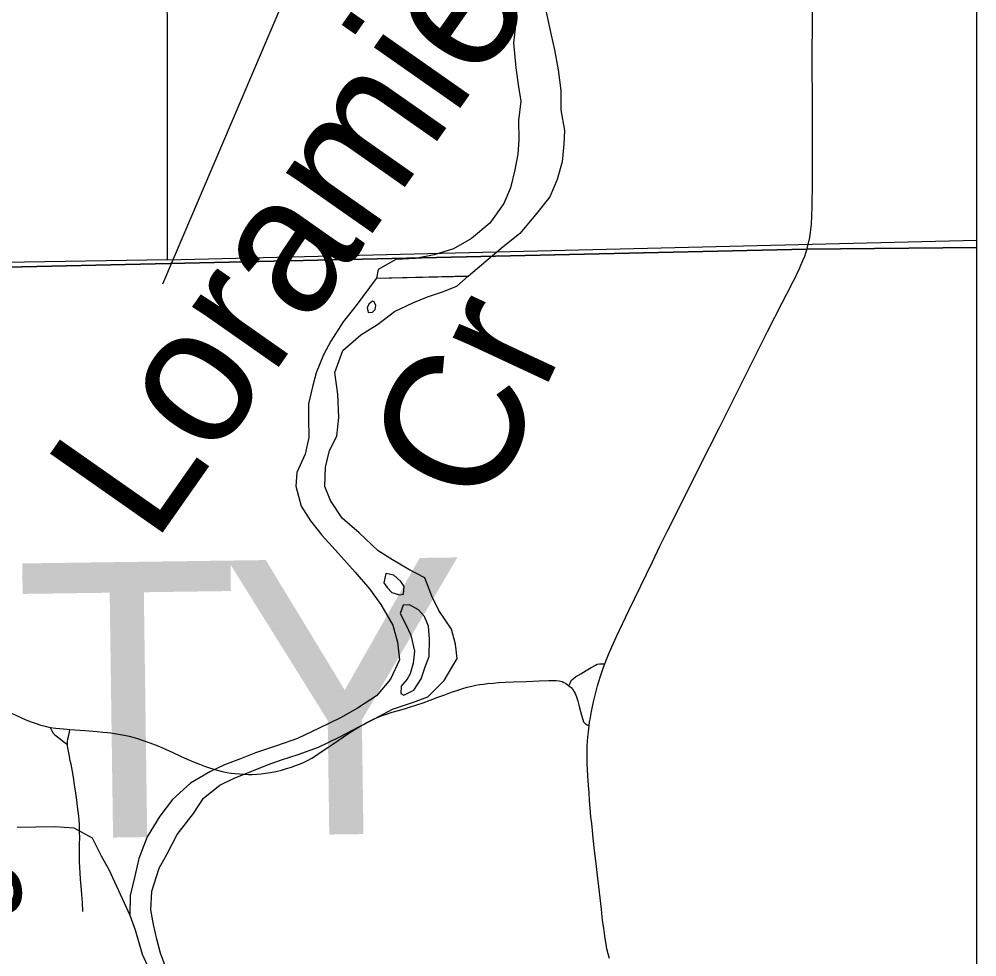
# Model space of a CAD drawing. Extents: x -87 to 2145, y -2128 to 440.
# Drawn here: x -40.895 to -40.237, y -692.549 to -691.904 of the extents above; entities that cross this region are included whole.
import ezdxf

# ---------------------------------------------------------------- set-up
doc = ezdxf.new("R2010")
doc.units = 0
for name, color, linetype in [('GM_X_County_Road', 7, 'Continuous'), ('GM_X_County_Text', 7, 'Continuous'), ('GM_X_Major_River', 7, 'Continuous'), ('GM_X_Minor_River', 7, 'Continuous'), ('GM_X_Minor_River_Text', 7, 'Continuous'), ('GM_X_Section', 7, 'Continuous'), ('GM_X_Township_Road', 7, 'Continuous'), ('GM_X_Township_Road_Text', 7, 'Continuous'), ('GM_X_Township_Text', 7, 'Continuous'), ('SH_Cut_Line', 7, 'Continuous'), ('SN_P_Text', 7, 'Continuous')]:
    doc.layers.add(name, color=color, linetype=linetype)

msp = doc.modelspace()

# ---------------------------------------------------------------- linework, layer by layer
at = {"layer": 'GM_X_County_Road'}
for points in [[(-40.35349, -692.06236), (-40.35149, -692.05394), (-40.35088, -692.05045), (-40.35032, -692.04484), (-40.34977, -692.033), (-40.34949, -692.01556), (-40.34955, -692.00435), (-40.3496, -691.98137), (-40.34945, -691.9627), (-40.34973, -691.93161), (-40.34954, -691.90302), (-40.34936, -691.85452), (-40.34939, -691.84021), (-40.34949, -691.78197), (-40.34911, -691.75728), (-40.34873, -691.72945), (-40.3484, -691.71101), (-40.34756, -691.68739), (-40.34701, -691.6437)], [(-40.49235, -692.34722), (-40.4912, -692.34415), (-40.48982, -692.3408), (-40.4875, -692.33552), (-40.4843, -692.32834), (-40.47587, -692.31036), (-40.45959, -692.2769), (-40.45442, -692.26627), (-40.4493, -692.25564), (-40.43787, -692.2329), (-40.42695, -692.21127), (-40.41361, -692.18459), (-40.39609, -692.14975), (-40.38042, -692.11853), (-40.37012, -692.09837), (-40.36715, -692.09254), (-40.3656, -692.08957), (-40.36436, -692.08711), (-40.3626, -692.08372), (-40.36132, -692.08127), (-40.36001, -692.07848), (-40.35881, -692.07587), (-40.35746, -692.07289), (-40.35614, -692.06976), (-40.35491, -692.06666), (-40.35417, -692.0645), (-40.35349, -692.06236)], [(-40.51708, -692.36219), (-40.51608, -692.36002), (-40.51517, -692.35846), (-40.5141, -692.35739), (-40.51254, -692.35616), (-40.50887, -692.35397), (-40.5052, -692.35178), (-40.50177, -692.34973), (-40.49889, -692.34802), (-40.49758, -692.34744), (-40.49594, -692.34712), (-40.49454, -692.34712), (-40.49235, -692.34722)], [(-40.5031, -692.38984), (-40.50279, -692.38731), (-40.50222, -692.38394), (-40.50147, -692.37979), (-40.50008, -692.37317), (-40.49893, -692.36873), (-40.49802, -692.36503), (-40.49729, -692.36224), (-40.49649, -692.35938), (-40.49531, -692.35558), (-40.49441, -692.35287), (-40.49344, -692.35), (-40.49235, -692.34722)], [(-40.86023, -692.3922), (-40.85691, -692.39247), (-40.85337, -692.39271), (-40.85001, -692.39293), (-40.84696, -692.39321), (-40.84144, -692.39373), (-40.83768, -692.39403), (-40.83447, -692.39444), (-40.83217, -692.39468), (-40.82954, -692.39501), (-40.82682, -692.39542), (-40.82284, -692.39621), (-40.81959, -692.3969), (-40.81696, -692.39756), (-40.81379, -692.39851), (-40.81047, -692.39954), (-40.80525, -692.40138), (-40.80163, -692.40278), (-40.79851, -692.40402), (-40.79456, -692.40574), (-40.78938, -692.40812), (-40.78412, -692.41059), (-40.77968, -692.41265), (-40.77524, -692.41454), (-40.77122, -692.4161), (-40.76768, -692.41741), (-40.76431, -692.41864), (-40.76119, -692.41963), (-40.75814, -692.42045), (-40.75543, -692.42111), (-40.75231, -692.42177), (-40.74943, -692.42227), (-40.74655, -692.42259), (-40.7436, -692.42284), (-40.74064, -692.42301), (-40.73751, -692.42317), (-40.7348, -692.42317), (-40.73159, -692.42309), (-40.7288, -692.42284), (-40.72568, -692.42243), (-40.72239, -692.42194), (-40.7186, -692.4212), (-40.71466, -692.42021), (-40.7112, -692.41922), (-40.70792, -692.41815), (-40.70503, -692.41711), (-40.70224, -692.41602), (-40.69962, -692.41495), (-40.69674, -692.41355), (-40.69378, -692.41191), (-40.69139, -692.41043), (-40.68893, -692.40878), (-40.68597, -692.40681), (-40.68284, -692.40467), (-40.6794, -692.40237), (-40.67578, -692.39982), (-40.67216, -692.39736), (-40.66838, -692.39481), (-40.66468, -692.39242), (-40.66125, -692.39037), (-40.65835, -692.38873), (-40.65596, -692.38741), (-40.65334, -692.3861), (-40.65046, -692.38478), (-40.64816, -692.38379), (-40.64546, -692.38274), (-40.64257, -692.38174), (-40.63854, -692.38042), (-40.63435, -692.37919), (-40.63016, -692.37796), (-40.62605, -692.37673), (-40.62169, -692.37533), (-40.61725, -692.37385), (-40.61238, -692.37208), (-40.60714, -692.37015), (-40.60237, -692.36834), (-40.5978, -692.36666), (-40.59415, -692.36546), (-40.59004, -692.36414), (-40.58692, -692.36324), (-40.58387, -692.3625), (-40.581, -692.36185), (-40.57862, -692.36144), (-40.57582, -692.36102), (-40.57294, -692.3607), (-40.56925, -692.36037), (-40.56521, -692.36004), (-40.56094, -692.35979), (-40.55527, -692.35955), (-40.54639, -692.35922), (-40.53759, -692.35889), (-40.53086, -692.35864), (-40.52831, -692.35856), (-40.52584, -692.35864), (-40.52369, -692.35892), (-40.52181, -692.3593), (-40.52058, -692.35988), (-40.51951, -692.36045), (-40.51819, -692.36135), (-40.51708, -692.36219)], [(-40.51708, -692.36219), (-40.51557, -692.36349), (-40.51442, -692.3648), (-40.51335, -692.36637), (-40.51277, -692.36752), (-40.51187, -692.36974), (-40.51096, -692.37269), (-40.51014, -692.37566), (-40.50899, -692.37993), (-40.50841, -692.38231), (-40.50759, -692.38544), (-40.50702, -692.38692), (-40.50644, -692.38774), (-40.50562, -692.38848), (-40.50455, -692.38905), (-40.5031, -692.38984)], [(-41.03342, -692.37479), (-41.01967, -692.37455), (-40.97865, -692.37332), (-40.94634, -692.37315), (-40.93825, -692.37315), (-40.93246, -692.37323), (-40.92801, -692.3734), (-40.92489, -692.37364), (-40.92202, -692.37397), (-40.91947, -692.37438), (-40.91683, -692.37496), (-40.91421, -692.37561), (-40.91125, -692.37652), (-40.90812, -692.37767), (-40.90451, -692.37923), (-40.9013, -692.38071), (-40.89784, -692.38228), (-40.8939, -692.38408), (-40.89053, -692.38556), (-40.88692, -692.38704), (-40.88354, -692.38827), (-40.88033, -692.38934), (-40.8773, -692.39008), (-40.87372, -692.39086)], [(-40.87372, -692.39086), (-40.86986, -692.39135), (-40.86743, -692.39158), (-40.86463, -692.39182), (-40.86225, -692.39207), (-40.86023, -692.3922)], [(-40.48915, -692.54982), (-40.49005, -692.54653), (-40.49087, -692.54308), (-40.49147, -692.54003), (-40.4921, -692.5361), (-40.4926, -692.53264), (-40.49316, -692.52902), (-40.49367, -692.52508), (-40.49416, -692.5213), (-40.49474, -692.51588), (-40.49564, -692.50807), (-40.49655, -692.50026), (-40.49745, -692.49277), (-40.49843, -692.48439), (-40.49942, -692.47551), (-40.50032, -692.46704), (-40.5009, -692.46171), (-40.50139, -692.45693), (-40.50189, -692.45225), (-40.50238, -692.44631), (-40.50279, -692.44107), (-40.5032, -692.43556), (-40.50357, -692.43083), (-40.50378, -692.42742), (-40.50403, -692.42422), (-40.50427, -692.41986), (-40.50446, -692.416), (-40.50452, -692.41328), (-40.5046, -692.41032), (-40.50452, -692.40674), (-40.50444, -692.40342), (-40.50427, -692.40038), (-40.504, -692.3975), (-40.50361, -692.39389), (-40.5031, -692.38984)]]:
    msp.add_lwpolyline(points, dxfattribs=at)
at = {"layer": 'GM_X_Major_River'}
msp.add_line((-40.64819, -692.07585), (-40.64938, -692.08196), dxfattribs=at)
for points in [[(-40.5348, -691.88948), (-40.53216, -691.901), (-40.52923, -691.91481), (-40.52692, -691.9248), (-40.52437, -691.9386), (-40.52259, -691.95276), (-40.52268, -691.96608), (-40.52014, -691.98026), (-40.52048, -691.98977), (-40.52167, -692.00192), (-40.52514, -692.01398), (-40.53012, -692.02599), (-40.54006, -692.0382), (-40.55078, -692.05115), (-40.56368, -692.06135), (-40.58619, -692.08037)], [(-40.55284, -691.89455), (-40.55364, -691.90633), (-40.55526, -691.91998), (-40.55359, -691.93718), (-40.55177, -691.95019), (-40.55022, -691.96015)], [(-40.55022, -691.96015), (-40.55183, -691.97342), (-40.55154, -691.98676), (-40.55227, -691.99664), (-40.55416, -692.00723), (-40.55727, -692.01969), (-40.56183, -692.03057), (-40.57143, -692.04394), (-40.58397, -692.05453), (-40.59638, -692.0617), (-40.60983, -692.06579), (-40.62246, -692.06839), (-40.63617, -692.06904), (-40.64819, -692.07585)], [(-40.64938, -692.08196), (-40.58619, -692.08037)]]:
    msp.add_lwpolyline(points, dxfattribs=at)
at = {"layer": 'GM_X_Minor_River'}
msp.add_line((-40.58626, -692.08043), (-40.64952, -692.08214), dxfattribs=at)
for points in [[(-40.7964, -692.08565), (-40.6733, -691.79691), (-40.66843, -691.78832), (-40.65937, -691.77912), (-40.65195, -691.77368), (-40.62423, -691.76121)], [(-40.79247, -692.56104), (-40.798, -692.54614), (-40.80055, -692.5366), (-40.80272, -692.52631), (-40.80451, -692.5164), (-40.80399, -692.50348), (-40.79887, -692.48756), (-40.79344, -692.47773), (-40.78645, -692.46449), (-40.77527, -692.45016), (-40.76831, -692.43959), (-40.75719, -692.43059), (-40.74726, -692.42575), (-40.73504, -692.42094), (-40.72435, -692.4165), (-40.71481, -692.41318), (-40.70337, -692.40951), (-40.68925, -692.40434), (-40.67512, -692.39765), (-40.66097, -692.3902), (-40.65065, -692.38499), (-40.63841, -692.37827), (-40.62392, -692.37349), (-40.614, -692.3698), (-40.60285, -692.35851), (-40.59394, -692.34339), (-40.59497, -692.33349), (-40.5979, -692.32318), (-40.6065, -692.31053), (-40.61133, -692.30058), (-40.61613, -692.28797), (-40.62709, -692.28214), (-40.63842, -692.27554), (-40.64823, -692.26934), (-40.6614, -692.25701), (-40.67307, -692.24699), (-40.68091, -692.23472), (-40.68499, -692.22516), (-40.68446, -692.21185), (-40.68168, -692.20046), (-40.67663, -692.19062), (-40.67534, -692.17769), (-40.67593, -692.1617), (-40.67804, -692.14683), (-40.67255, -692.13167), (-40.66027, -692.12077), (-40.64879, -692.11367), (-40.63691, -692.10466), (-40.6243, -692.09872), (-40.61437, -692.09464), (-40.60408, -692.09133), (-40.59415, -692.08725), (-40.58626, -692.08043)], [(-40.64952, -692.08214), (-40.66347, -692.10056), (-40.67233, -692.11188), (-40.68084, -692.1251), (-40.68589, -692.13456), (-40.69097, -692.14707), (-40.69335, -692.15656), (-40.69614, -692.16833), (-40.69625, -692.17822), (-40.69602, -692.19155), (-40.69842, -692.20294), (-40.70426, -692.21543), (-40.70475, -692.22494), (-40.7011, -692.23868), (-40.69475, -692.24865), (-40.68688, -692.25863), (-40.67562, -692.27132), (-40.66398, -692.28401), (-40.65422, -692.29553), (-40.64636, -692.30628), (-40.63815, -692.32045), (-40.63487, -692.33228), (-40.63348, -692.34447), (-40.63971, -692.35772), (-40.64933, -692.36902), (-40.66235, -692.37763), (-40.67421, -692.38434), (-40.68873, -692.39141), (-40.70363, -692.39847), (-40.71813, -692.40363), (-40.73262, -692.40842), (-40.74293, -692.41249), (-40.754, -692.41655), (-40.76393, -692.42138), (-40.77732, -692.42922), (-40.78961, -692.44049), (-40.79847, -692.4518), (-40.80699, -692.46616), (-40.81286, -692.48093), (-40.81565, -692.49307), (-40.81884, -692.50635), (-40.81899, -692.52004), (-40.8153, -692.52997), (-40.81055, -692.54676), (-40.80312, -692.56282)], [(-40.65204, -692.09764), (-40.65435, -692.0995), (-40.65591, -692.10212), (-40.65521, -692.10555), (-40.65216, -692.10522)], [(-40.65216, -692.10522), (-40.65023, -692.10336), (-40.64981, -692.10071), (-40.6509, -692.09804), (-40.65204, -692.09764)], [(-40.64308, -692.285), (-40.64433, -692.29143), (-40.64211, -692.2945), (-40.63875, -692.29797), (-40.63346, -692.29957)], [(-40.63346, -692.29957), (-40.6308, -692.29924), (-40.63033, -692.29394), (-40.63254, -692.29049), (-40.63741, -692.28624), (-40.64308, -692.285)], [(-40.6266, -692.30653), (-40.63116, -692.30683), (-40.63316, -692.31248), (-40.62911, -692.32013), (-40.62582, -692.32739), (-40.62335, -692.33842), (-40.62425, -692.34674)], [(-40.62425, -692.34674), (-40.62627, -692.35391), (-40.62823, -692.35767), (-40.6325, -692.36252), (-40.63258, -692.36745), (-40.6307, -692.36862), (-40.62381, -692.36533), (-40.61874, -692.35745), (-40.61594, -692.34916), (-40.61316, -692.34201), (-40.61296, -692.33026), (-40.61356, -692.32115), (-40.61648, -692.31466), (-40.62058, -692.31004), (-40.6266, -692.30653)], [(-40.89661, -692.45944), (-40.87076, -692.45898), (-40.85747, -692.45989), (-40.84501, -692.46687), (-40.83868, -692.47912), (-40.83347, -692.48869), (-40.81899, -692.52004)]]:
    msp.add_lwpolyline(points, dxfattribs=at)
at = {"layer": 'GM_X_Section'}
msp.add_lwpolyline([(-41.81242, -691.05551), (-40.79395, -691.05168), (-40.79332, -692.06923), (-41.80248, -692.0857), (-41.81237, -691.07141)], close=True, dxfattribs=at)
at = {"layer": 'GM_X_Township_Road'}
for points in [[(-40.87372, -692.39086), (-40.87339, -692.39184), (-40.87274, -692.39316), (-40.8717, -692.39469), (-40.87052, -692.39587), (-40.86871, -692.39735), (-40.86665, -692.39891), (-40.86435, -692.40072), (-40.8619, -692.40261)], [(-40.8619, -692.40261), (-40.86184, -692.40054), (-40.86159, -692.39881), (-40.86094, -692.3961), (-40.86053, -692.39421), (-40.86023, -692.3922)], [(-40.8514, -692.51743), (-40.85165, -692.51126), (-40.85206, -692.50575), (-40.85255, -692.50008), (-40.85288, -692.49515), (-40.85312, -692.49096), (-40.85337, -692.48709), (-40.85354, -692.48307), (-40.85354, -692.47879), (-40.85354, -692.47394), (-40.85354, -692.47065), (-40.85345, -692.46704), (-40.85354, -692.46235), (-40.85368, -692.45736), (-40.85386, -692.45454), (-40.85411, -692.45191), (-40.85454, -692.44871), (-40.85493, -692.44534), (-40.85551, -692.44082), (-40.85617, -692.43605), (-40.85699, -692.4303), (-40.85781, -692.42511), (-40.85855, -692.42117), (-40.85946, -692.41624), (-40.85995, -692.41377), (-40.86053, -692.41057), (-40.86117, -692.40711), (-40.86159, -692.40497), (-40.86184, -692.40358), (-40.8619, -692.40261)]]:
    msp.add_lwpolyline(points, dxfattribs=at)
at = {"layer": 'GM_X_Township_Text'}
for points in [[(-41.14807, -692.07984), (-40.35372, -692.06183), (-40.23652, -692.06067), (-40.23652, -690.62258)], [(-40.23652, -692.98095), (-40.23652, -692.06067), (-40.35372, -692.06183), (-41.14807, -692.07984)]]:
    msp.add_lwpolyline(points, dxfattribs=at)
at = {"layer": 'SH_Cut_Line'}
for points in [[(-41.14807, -692.07984), (-40.35372, -692.06183), (-40.23652, -692.06067), (-40.23652, -690.62258)], [(-40.23652, -697.42258), (-40.23652, -692.06067), (-40.35372, -692.06183), (-41.14807, -692.07984)]]:
    msp.add_lwpolyline(points, dxfattribs=at)
at = {"layer": 'SN_P_Text'}
msp.add_lwpolyline([(-40.23652, -692.05572), (-40.23652, -691.04173), (-40.79395, -691.05168), (-40.79332, -692.06923)], close=True, dxfattribs=at)

# ---------------------------------------------------------------- texts
at = {"layer": 'GM_X_County_Text'}
for s, rotation, p in [('T', 0.79063, (-40.89609, -692.46751)), ('Y', 0.79058, (-40.75444, -692.46555))]:
    msp.add_text(s, height=0.18939, rotation=rotation, dxfattribs=at).set_placement(p)
at = {"layer": 'GM_X_Minor_River_Text'}
for s, height, rotation, p in [('Loramie', 0.094597, 54.96909, (-40.8024, -692.26533)), ('Cr', 0.094555, 64.97096, (-40.57333, -692.24382))]:
    msp.add_text(s, height=height, rotation=rotation, dxfattribs=at).set_placement(p)
at = {"layer": 'GM_X_Township_Road_Text'}
msp.add_text('2', height=0.05682, rotation=276.21359, dxfattribs=at).set_placement((-40.95282, -692.48712))

doc.saveas('drawing.dxf')
